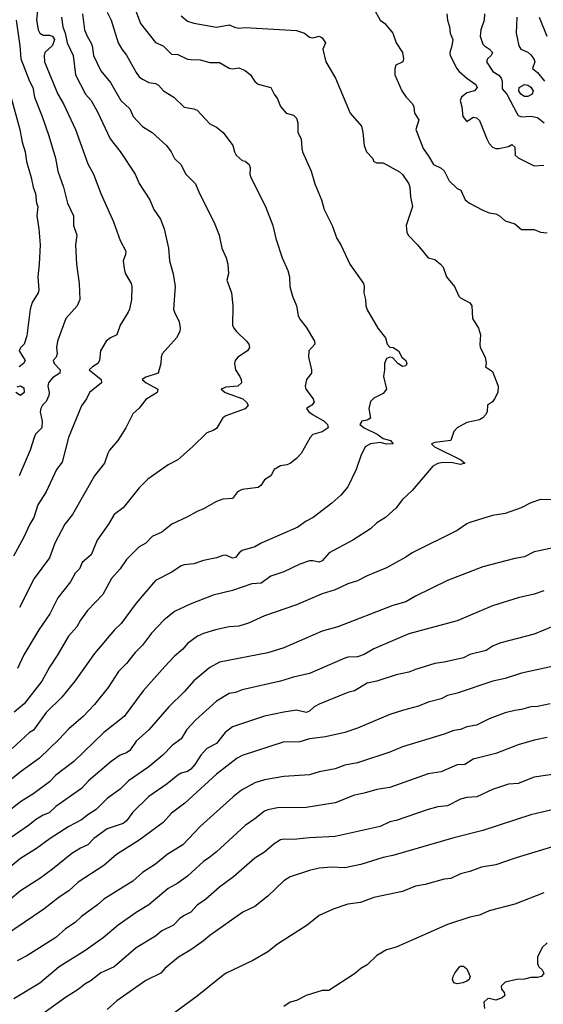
# Model space of a CAD drawing. Header units: metres. Extents: x -46681 to -43747, y -240911 to -237677.
# Tile 641 of 656: x -45228 to -45146, y -239203 to -239050. Entities that reach past the tile are written whole.
import ezdxf

# ---------------------------------------------------------------- set-up
doc = ezdxf.new("R2010")
doc.units = ezdxf.units.M
doc.layers.add('CONTOUR_INDEX', color=1, linetype='Continuous')
doc.layers.add('CONTOUR_INTER', color=3, linetype='Continuous')

msp = doc.modelspace()

# ---------------------------------------------------------------- linework, layer by layer
at = {"layer": 'CONTOUR_INDEX'}
for points, elevation in [([(-45224.92, -239048.02), (-45225.09, -239050.02), (-45224.87, -239051.52), (-45224.58, -239052.02), (-45224.1, -239052.35), (-45223.1, -239052.36), (-45222.6, -239052.5), (-45222.31, -239053.02), (-45222.6, -239053.96), (-45223.81, -239055.02), (-45223.91, -239055.52), (-45223.88, -239056.52), (-45221.78, -239061.52), (-45220.91, -239063.02), (-45219.06, -239067.02), (-45217.1, -239072.41), (-45216.21, -239074.02), (-45215.09, -239077.02), (-45213.1, -239081.45), (-45212.1, -239084.35), (-45211.21, -239086.02), (-45211.25, -239086.52), (-45211.63, -239087.52), (-45211.43, -239089.02), (-45211.27, -239089.52), (-45210.38, -239091.02), (-45210.24, -239091.52), (-45210.34, -239093.52), (-45210.64, -239095.02), (-45210.83, -239095.52), (-45212.08, -239097.52), (-45212.6, -239099.02), (-45213.6, -239099.52), (-45214.28, -239100.02), (-45215.14, -239101.52), (-45215.29, -239103.02), (-45215.54, -239103.52), (-45216.41, -239104.02), (-45216.89, -239104.52), (-45215.03, -239106.02), (-45215, -239106.52), (-45216.87, -239108.02), (-45217.35, -239109.02), (-45218.1, -239110.1), (-45220.13, -239115.02), (-45221.1, -239118.89), (-45222, -239120.02), (-45223.62, -239123.52), (-45224.89, -239125.52), (-45225.53, -239127.52), (-45226.15, -239128.52), (-45227.1, -239130.56), (-45228.71, -239133.52)], 85), ([(-45202.6, -239049.32), (-45201.6, -239050.15), (-45200.6, -239050.46), (-45197.1, -239051.09), (-45195.1, -239050.73), (-45194.1, -239051.16), (-45193.6, -239051.25), (-45192.6, -239051.16), (-45184.6, -239051.64), (-45183.36, -239052.02), (-45182.6, -239052.65), (-45182.1, -239052.78), (-45181.1, -239052.52), (-45180.6, -239052.76), (-45180.12, -239053.52), (-45180.53, -239054.52), (-45180.05, -239056.52), (-45178.57, -239059.02), (-45176.27, -239064.52), (-45174.52, -239066.52), (-45174.28, -239067.52), (-45174.1, -239069.52), (-45173.73, -239070.52), (-45172.78, -239071.52), (-45172.55, -239072.02), (-45172.1, -239072.26), (-45171.1, -239072.26), (-45168.6, -239073.64), (-45168.1, -239074.08), (-45167.15, -239075.52), (-45166.96, -239076.02), (-45166.85, -239077.52), (-45166.55, -239079.02), (-45167.55, -239082.02), (-45167.44, -239083.02), (-45167.24, -239083.52), (-45165.76, -239085.02), (-45164.1, -239087.02), (-45163.1, -239087.28), (-45162.19, -239088.02), (-45161.79, -239088.52), (-45161.27, -239090.02), (-45159.99, -239091.52), (-45159.32, -239093.02), (-45159.1, -239093.25), (-45157.6, -239094.07), (-45157.33, -239094.52), (-45157.2, -239096.52), (-45156.29, -239098.02), (-45155.96, -239099.02), (-45156.09, -239100.52), (-45156.02, -239101.02), (-45155.25, -239102.52), (-45155.09, -239103.52), (-45155.16, -239104.02), (-45154.1, -239104.73), (-45153.19, -239107.02), (-45153.28, -239108.02), (-45153.76, -239109.02), (-45154.1, -239109.47), (-45154.88, -239110.02), (-45154.95, -239111.02), (-45155.16, -239111.52), (-45155.6, -239111.96), (-45156.1, -239112.27), (-45158.1, -239112.69), (-45159.59, -239113.52), (-45160.1, -239114.12), (-45160.6, -239115.52), (-45163.1, -239115.8), (-45163.57, -239116.02), (-45163.12, -239116.52), (-45159.05, -239118.52), (-45158.42, -239119.02), (-45159.1, -239119.26), (-45160.6, -239118.91), (-45162.1, -239118.99), (-45162.6, -239119.11), (-45163.39, -239119.52), (-45166.6, -239123.28), (-45168.1, -239124.69), (-45169.1, -239125.99), (-45170.76, -239127.52), (-45172.1, -239128.32), (-45173.1, -239129.27), (-45175.83, -239131.02), (-45179.55, -239133.02), (-45180.6, -239134.24), (-45181.1, -239134.45), (-45182.1, -239134.25), (-45182.6, -239134.27), (-45184.1, -239134.76), (-45186.6, -239135.96), (-45188.6, -239136.66), (-45190.1, -239137.72), (-45191.6, -239137.85), (-45194.6, -239138.9), (-45197.6, -239139.63), (-45201.19, -239141.02), (-45203.6, -239142.17), (-45205.26, -239143.52), (-45207.19, -239145.52), (-45208.6, -239147.41), (-45209.72, -239148.52), (-45211.1, -239150.28), (-45212.35, -239151.52), (-45213.96, -239154.02), (-45216.1, -239156.64), (-45217.87, -239158.52), (-45220.1, -239160.43), (-45221.6, -239162.07), (-45224.67, -239165.02), (-45227.46, -239167.02), (-45232.6, -239171.07)], 80), ([(-45146.84, -239049.52), (-45145.61, -239052.52)], 75), ([(-45143.6, -239150.49), (-45149.6, -239151.76), (-45152.1, -239152.62), (-45154.04, -239153.02), (-45159.6, -239154.9), (-45161.1, -239155.25), (-45162.1, -239155.78), (-45164.1, -239156.27), (-45165.6, -239156.92), (-45167.98, -239157.52), (-45170.1, -239158.22), (-45175.1, -239160.31), (-45177.1, -239161), (-45180.1, -239161.66), (-45182.6, -239161.99), (-45184.1, -239162.44), (-45186.7, -239162.52), (-45193.1, -239164.59), (-45193.87, -239165.02), (-45197.08, -239167.52), (-45202, -239172.02), (-45204.1, -239173.59), (-45205.38, -239175.02), (-45209.1, -239177.8), (-45212.65, -239180.02), (-45214.6, -239181.75), (-45218.6, -239184.32), (-45220.1, -239185.7), (-45221.6, -239186.65), (-45223.99, -239188.52), (-45230.1, -239192.72)], 75), ([(-45144.1, -239178.6), (-45150.41, -239180.52), (-45153.6, -239181.61), (-45155.8, -239182.02), (-45157.6, -239182.68), (-45159.1, -239183.01), (-45160.6, -239183.77), (-45161.6, -239183.86), (-45164.6, -239184.69), (-45166.1, -239184.97), (-45168.1, -239185.79), (-45172.6, -239186.73), (-45174.65, -239187.52), (-45176.6, -239187.75), (-45178.89, -239188.52), (-45181.08, -239189.52), (-45182.94, -239191.02), (-45187.6, -239193.97), (-45189.1, -239195.19), (-45191.43, -239196.52), (-45195.55, -239198.52), (-45196.1, -239198.89), (-45200.1, -239202.12), (-45203.6, -239204.69)], 70)]:
    msp.add_lwpolyline(points, dxfattribs=dict(at, elevation=elevation))
at = {"layer": 'CONTOUR_INTER'}
for points, elevation in [([(-45209.6, -239048.7), (-45208.91, -239050.52), (-45206.6, -239053.51), (-45205.37, -239054.02), (-45204.1, -239055.29), (-45203.1, -239055.36), (-45201.6, -239056.06), (-45201.1, -239056.16), (-45199.6, -239056.18), (-45198.1, -239056.6), (-45196.6, -239056.6), (-45195.1, -239057.47), (-45194.6, -239057.58), (-45193.6, -239057.45), (-45192.6, -239057.83), (-45191.77, -239058.52), (-45191.1, -239059.58), (-45190.6, -239059.97), (-45188.6, -239060.48), (-45188.1, -239061.52), (-45187.6, -239062.24), (-45187.1, -239063.44), (-45186.22, -239064.52), (-45185.1, -239064.81), (-45184.6, -239065.28), (-45184.39, -239066.02), (-45184.4, -239067.52), (-45183.88, -239068.52), (-45183.81, -239070.02), (-45183.66, -239070.52), (-45182.34, -239073.52), (-45181.74, -239075.52), (-45180.74, -239078.02), (-45180.33, -239079.52), (-45179.07, -239082.02), (-45178.34, -239084.02), (-45177.69, -239085.02), (-45176.31, -239088.02), (-45174.17, -239091.02), (-45174.08, -239091.52), (-45174.14, -239092.52), (-45173.88, -239093.52), (-45173.82, -239094.52), (-45173.6, -239095.12), (-45171.93, -239098.02), (-45170.74, -239099.52), (-45170.5, -239100.52), (-45170.1, -239100.94), (-45169.55, -239101.02), (-45168.72, -239101.52), (-45168.22, -239102.52), (-45167.6, -239103.06), (-45167.42, -239103.52), (-45167.6, -239103.87), (-45168.1, -239103.99), (-45168.82, -239103.52), (-45169.6, -239102.65), (-45170.1, -239102.54), (-45170.6, -239102.73), (-45170.93, -239103.52), (-45170.91, -239104.52), (-45171.06, -239105.52), (-45170.62, -239107.52), (-45171.1, -239108.18), (-45172.6, -239108.93), (-45173.1, -239109.42), (-45173.35, -239110.52), (-45173.07, -239112.02), (-45173.6, -239112.32), (-45174.42, -239112.52), (-45174.77, -239113.02), (-45174.1, -239113.54), (-45172.05, -239114.52), (-45171.1, -239115.21), (-45169.99, -239115.52), (-45169.56, -239116.02), (-45170.6, -239116.06), (-45171.6, -239115.81), (-45173.1, -239116.05), (-45173.95, -239116.52), (-45174.6, -239117.91), (-45175.31, -239120.02), (-45176.6, -239122.75), (-45177.71, -239124.02), (-45179.1, -239125.26), (-45182.04, -239127.52), (-45183.1, -239128.09), (-45184.4, -239129.02), (-45190.1, -239131.51), (-45191.1, -239132.08), (-45193.1, -239132.64), (-45193.56, -239133.02), (-45194.1, -239133.74), (-45194.6, -239133.83), (-45195.6, -239133.4), (-45196.1, -239133.45), (-45197.1, -239133.81), (-45199.1, -239134.2), (-45200.6, -239134.72), (-45202.1, -239134.9), (-45202.6, -239135.06), (-45204.01, -239136.02), (-45206.6, -239137.3), (-45209.6, -239140.85), (-45211.94, -239144.02), (-45212.98, -239145.02), (-45216.1, -239148.7), (-45219.12, -239153.02), (-45221.17, -239155.52), (-45223.6, -239157.9), (-45225.6, -239160.64), (-45226.22, -239161.02), (-45228.92, -239163.52)], 81), ([(-45214.1, -239048.74), (-45213.5, -239050.02), (-45212.39, -239053.52), (-45211.83, -239054.52), (-45211.1, -239055.44), (-45209.6, -239058.15), (-45209.1, -239058.82), (-45208.6, -239059.21), (-45207.6, -239059.7), (-45206.6, -239059.9), (-45206.1, -239060.15), (-45205.33, -239061.02), (-45203.71, -239062.02), (-45202.1, -239063.57), (-45200.6, -239063.81), (-45200.08, -239064.02), (-45198.1, -239066.15), (-45197.1, -239066.7), (-45196.05, -239067.52), (-45194.54, -239069.52), (-45194.3, -239070.52), (-45194.02, -239071.02), (-45193.1, -239071.87), (-45192.6, -239071.97), (-45192, -239072.52), (-45191.83, -239073.02), (-45191.88, -239074.02), (-45191.73, -239074.52), (-45189.47, -239079.02), (-45188.31, -239082.02), (-45187.86, -239084.02), (-45186.86, -239087.02), (-45185.98, -239089.02), (-45185.69, -239090.02), (-45185.64, -239091.52), (-45185.23, -239093.02), (-45184.64, -239094.52), (-45184.36, -239096.02), (-45184.1, -239096.59), (-45183.1, -239097.85), (-45181.83, -239100.02), (-45181.79, -239100.52), (-45182.71, -239101.52), (-45182.77, -239102.52), (-45182.27, -239104.52), (-45182.3, -239105.02), (-45183.04, -239106.02), (-45183.25, -239107.02), (-45183.17, -239107.52), (-45182, -239109.02), (-45181.85, -239109.52), (-45182.21, -239110.02), (-45183.06, -239110.52), (-45182.71, -239111.02), (-45182.04, -239111.52), (-45180.32, -239112.52), (-45179.78, -239113.02), (-45179.69, -239113.52), (-45180.6, -239114.16), (-45182.1, -239114.59), (-45182.48, -239115.02), (-45183.91, -239117.52), (-45184.6, -239118.32), (-45185.6, -239119.07), (-45186.1, -239119.3), (-45187.1, -239119.46), (-45188.09, -239120.02), (-45188.62, -239121.02), (-45189.6, -239121.64), (-45190.19, -239122.52), (-45190.6, -239122.83), (-45193.1, -239123.16), (-45193.81, -239123.52), (-45194.6, -239124.53), (-45196.1, -239124.63), (-45197.09, -239125.02), (-45199.1, -239126.18), (-45200.1, -239126.56), (-45201.6, -239127.41), (-45204.01, -239128.52), (-45205.6, -239129.78), (-45207.1, -239130.46), (-45208.08, -239131.52), (-45209.1, -239132.08), (-45211.1, -239134.03), (-45212.1, -239135.5), (-45213.42, -239137.02), (-45214.8, -239139.52), (-45217.15, -239142.02), (-45218.27, -239143.52), (-45218.85, -239144.52), (-45220.12, -239146.02), (-45221.87, -239149.02), (-45223.1, -239150.83), (-45224.26, -239153.02), (-45227.02, -239156.52), (-45228.6, -239157.82)], 82), ([(-45217.93, -239049.02), (-45217.63, -239051.52), (-45217.24, -239052.52), (-45216.6, -239053.59), (-45216.43, -239054.02), (-45216.22, -239055.52), (-45215.1, -239057.89), (-45213.6, -239059.71), (-45212, -239062.52), (-45210.6, -239063.83), (-45210.07, -239065.02), (-45208.6, -239066.57), (-45207.1, -239067.49), (-45204.87, -239069.52), (-45204.12, -239070.52), (-45203.6, -239071.58), (-45202.62, -239072.52), (-45201.83, -239074.02), (-45200.33, -239075.52), (-45199.75, -239077.02), (-45197.45, -239081.52), (-45196.66, -239083.52), (-45196.25, -239085.52), (-45195.56, -239087.02), (-45195.32, -239088.02), (-45195.21, -239089.52), (-45195.47, -239090.52), (-45194.73, -239092.52), (-45194.52, -239094.52), (-45194.61, -239097.52), (-45194.39, -239098.02), (-45193.97, -239098.52), (-45192.43, -239100.02), (-45192.06, -239100.52), (-45191.96, -239101.02), (-45192.27, -239101.52), (-45193.77, -239102.52), (-45194.18, -239103.02), (-45194.3, -239103.52), (-45194.14, -239104.52), (-45193.46, -239105.52), (-45193.22, -239106.02), (-45193.17, -239106.52), (-45193.76, -239107.02), (-45195.6, -239107.22), (-45196.34, -239107.52), (-45195.74, -239108.02), (-45193, -239109.02), (-45192.41, -239109.52), (-45192.13, -239110.02), (-45192.6, -239110.58), (-45195.6, -239111.67), (-45196.1, -239111.97), (-45197.1, -239113.62), (-45197.6, -239113.96), (-45198.6, -239114.32), (-45200.82, -239116.52), (-45203.08, -239118.52), (-45204.6, -239119.28), (-45207.76, -239121.52), (-45209.1, -239122.87), (-45211.6, -239126.02), (-45213.01, -239127.02), (-45213.88, -239128.52), (-45215.66, -239131.02), (-45216.6, -239133.32), (-45218.01, -239134.52), (-45218.4, -239135.52), (-45219.1, -239136.19), (-45219.84, -239137.52), (-45221.77, -239140.02), (-45223.04, -239142.52), (-45224.76, -239145.02), (-45227.1, -239148.91), (-45228.07, -239151.02)], 83), ([(-45221.2, -239049.52), (-45221.02, -239051.02), (-45220.67, -239052.02), (-45220.36, -239053.52), (-45219.42, -239055.52), (-45219.02, -239058.52), (-45217.46, -239061.52), (-45216.62, -239062.52), (-45215.6, -239064.29), (-45213.63, -239068.52), (-45212.1, -239070.49), (-45209.74, -239074.02), (-45209.1, -239075.44), (-45207.48, -239078.02), (-45206.82, -239079.52), (-45205.81, -239081.02), (-45205.24, -239082.52), (-45204.54, -239085.52), (-45204.42, -239087.52), (-45203.84, -239089.52), (-45203.52, -239091.52), (-45203.78, -239095.02), (-45203.64, -239095.52), (-45202.87, -239097.02), (-45202.72, -239098.02), (-45202.78, -239098.52), (-45203.29, -239099.52), (-45205.55, -239102.02), (-45205.7, -239102.52), (-45205.74, -239103.52), (-45206.14, -239105.02), (-45208.1, -239105.65), (-45208.65, -239106.02), (-45208.02, -239106.52), (-45206.22, -239107.52), (-45206.31, -239108.02), (-45208.1, -239109.1), (-45209.1, -239110.47), (-45210.1, -239111.35), (-45211.21, -239113.52), (-45212.45, -239115.52), (-45213.72, -239117.02), (-45214.02, -239117.52), (-45214.53, -239119.02), (-45216.07, -239121.02), (-45219.52, -239127.02), (-45220.69, -239128.52), (-45222.28, -239131.52), (-45223.1, -239133.79), (-45225.46, -239137.02), (-45227.77, -239141.52)], 84), ([(-45172.6, -239048.24), (-45171.6, -239050.03), (-45170.84, -239050.52), (-45169.6, -239052.02), (-45169.1, -239053.55), (-45168.12, -239055.02), (-45167.95, -239056.02), (-45168.05, -239056.52), (-45169.13, -239057.02), (-45169.33, -239057.52), (-45169.3, -239058.52), (-45168.21, -239061.02), (-45167.52, -239062.02), (-45166.57, -239063.02), (-45166.34, -239063.52), (-45166.26, -239064.52), (-45165.55, -239065.52), (-45166.03, -239067.02), (-45164.87, -239070.02), (-45164.1, -239071.07), (-45163.3, -239072.52), (-45162.1, -239073.09), (-45161.6, -239073.51), (-45160.86, -239075.02), (-45159.6, -239076.26), (-45159.01, -239076.52), (-45158.35, -239078.02), (-45157.66, -239078.52), (-45155.6, -239079.63), (-45154.6, -239080.05), (-45153.6, -239080.21), (-45153, -239080.52), (-45152.1, -239081.29), (-45150.6, -239081.72), (-45149.6, -239082.63), (-45147.6, -239082.63), (-45146.6, -239083.05), (-45145.6, -239083.17)], 79), ([(-45161.23, -239049.02), (-45161.11, -239050.02), (-45160.77, -239051.02), (-45160.71, -239052.02), (-45160.29, -239053.02), (-45160.41, -239054.02), (-45160.72, -239055.02), (-45160.68, -239055.52), (-45159.66, -239057.52), (-45159.28, -239058.02), (-45158.1, -239059.06), (-45156.69, -239060.02), (-45156.48, -239060.52), (-45156.92, -239061.02), (-45158.1, -239061.35), (-45158.94, -239062.02), (-45159.11, -239062.52), (-45158.88, -239063.52), (-45158.73, -239065.02), (-45158.1, -239065.8), (-45157.1, -239065.12), (-45156.6, -239065.25), (-45156.1, -239065.63), (-45155, -239068.52), (-45154.6, -239069.24), (-45154.1, -239069.79), (-45153.6, -239070.03), (-45153.1, -239070.01), (-45151.6, -239069.68), (-45151.1, -239069.36), (-45150.6, -239069.79), (-45150.57, -239071.02), (-45150.1, -239071.45), (-45147.6, -239072.73), (-45146.1, -239072.59)], 78), ([(-45155.33, -239049.02), (-45155.38, -239050.02), (-45155.9, -239051.52), (-45155.99, -239052.52), (-45155.6, -239053.73), (-45155.35, -239054.02), (-45154.54, -239054.52), (-45154.09, -239055.02), (-45154.28, -239055.52), (-45154.89, -239056.02), (-45155.05, -239056.52), (-45154.02, -239058.02), (-45153.1, -239058.6), (-45152.75, -239059.02), (-45152.59, -239059.52), (-45152.6, -239060.72), (-45151.87, -239061.52), (-45150.33, -239064.52), (-45150.1, -239064.86), (-45149.6, -239065.07), (-45148.1, -239064.96), (-45147.1, -239065.17), (-45146.07, -239066.02)], 77), ([(-45150.33, -239049.52), (-45150.4, -239052.02), (-45149.97, -239054.02), (-45149.69, -239054.52), (-45148.6, -239054.99), (-45148.1, -239055.42), (-45147.66, -239056.02), (-45147.51, -239056.52), (-45147.84, -239057.52), (-45147.1, -239058.15), (-45145.98, -239059.52)], 76), ([(-45228.29, -239050.02), (-45227.69, -239054.02), (-45227.53, -239056.02), (-45226.21, -239059.52), (-45225.66, -239060.52), (-45225.42, -239062.02), (-45224.21, -239065.02), (-45223.2, -239068.02), (-45222.17, -239071.52), (-45221.79, -239073.52), (-45220.92, -239076.02), (-45220.26, -239078.52), (-45219.36, -239080.52), (-45219.33, -239082.02), (-45218.85, -239083.52), (-45219.03, -239085.02), (-45218.89, -239088.02), (-45218.48, -239091.02), (-45218.38, -239093.52), (-45218.76, -239094.52), (-45220.56, -239096.52), (-45221.84, -239100.02), (-45221.98, -239101.02), (-45221.88, -239102.02), (-45222.04, -239102.52), (-45222.54, -239103.02), (-45222.35, -239103.52), (-45221.41, -239104.52), (-45221.48, -239105.02), (-45222.6, -239105.74), (-45223.23, -239106.52), (-45223.35, -239107.02), (-45223.13, -239108.02), (-45223.17, -239108.52), (-45223.6, -239109.44), (-45224.2, -239110.02), (-45224.46, -239110.52), (-45224.52, -239111.02), (-45224.21, -239112.52), (-45224.27, -239113.52), (-45225.25, -239114.52), (-45225.5, -239115.02), (-45226.11, -239117.02), (-45227.82, -239121.02)], 86), ([(-45149.13, -239060.02), (-45148.6, -239060.11), (-45148.1, -239060.44), (-45147.77, -239061.02), (-45147.92, -239061.52), (-45148.6, -239061.9), (-45149.1, -239061.89), (-45149.66, -239061.52), (-45150.01, -239061.02), (-45149.93, -239060.52), (-45149.13, -239060.02)], 77), ([(-45229.21, -239061.52), (-45227.72, -239067.02), (-45227.36, -239069.02), (-45226.9, -239070.52), (-45226.66, -239072.02), (-45225.93, -239074.52), (-45225.64, -239076.02), (-45225.29, -239077.02), (-45225.11, -239078.52), (-45224.91, -239079.02), (-45225.07, -239080.52), (-45224.75, -239082.52), (-45224.54, -239085.02), (-45224.68, -239088.02), (-45224.91, -239090.02), (-45224.73, -239092.02), (-45224.83, -239092.52), (-45225.77, -239094.02), (-45226.12, -239095.02), (-45226.6, -239099.2), (-45227.05, -239100.52), (-45227.6, -239101.07), (-45227.82, -239101.52), (-45226.9, -239103.02), (-45227.12, -239103.52), (-45227.8, -239104.02)], 87), ([(-45228.1, -239107.12), (-45227.6, -239107), (-45227.1, -239107.28), (-45227.01, -239108.02), (-45227.6, -239108.48), (-45228.35, -239108.02)], 87), ([(-45144.6, -239124.77), (-45146.6, -239124.72), (-45148.1, -239125.23), (-45149.63, -239126.02), (-45152.1, -239126.9), (-45154.1, -239127.18), (-45157.6, -239128.27), (-45158.1, -239128.49), (-45159.6, -239129.53), (-45166.6, -239133), (-45167.6, -239133.68), (-45170.6, -239135.36), (-45173.6, -239136.61), (-45175.1, -239137.4), (-45176.6, -239137.85), (-45178.6, -239138.8), (-45180.6, -239139.39), (-45184.6, -239141.12), (-45189.6, -239142.85), (-45192.1, -239143.95), (-45193.6, -239144.45), (-45195.1, -239144.54), (-45197.21, -239145.02), (-45199.1, -239145.6), (-45200.05, -239146.02), (-45201.6, -239147.16), (-45202.31, -239148.02), (-45203.6, -239149.11), (-45205.1, -239150.74), (-45208.52, -239154.52), (-45211.45, -239158.52), (-45214.6, -239161.02), (-45219.32, -239165.52), (-45222.1, -239167.68), (-45223.1, -239168.7), (-45225.53, -239170.52), (-45227.6, -239171.81), (-45229.6, -239173.37)], 79), ([(-45142.6, -239131.81), (-45147.1, -239132.74), (-45147.6, -239132.86), (-45149.1, -239133.63), (-45150.6, -239133.88), (-45155.6, -239135.19), (-45161.1, -239137.3), (-45166.1, -239139.75), (-45167.6, -239140.64), (-45169.6, -239141.22), (-45178.17, -239144.52), (-45180.6, -239145.24), (-45186.6, -239147.83), (-45189.1, -239148.61), (-45196.6, -239150.06), (-45198.1, -239150.89), (-45200.6, -239152.98), (-45202.1, -239154.65), (-45204.52, -239157.02), (-45207.6, -239160.6), (-45209.6, -239162.35), (-45210.6, -239163.83), (-45211.1, -239164.16), (-45212.1, -239164.53), (-45213.49, -239165.52), (-45217.01, -239168.52), (-45218.1, -239169.76), (-45222.1, -239172.53), (-45223.15, -239173.52), (-45224.1, -239173.91), (-45225.12, -239174.52), (-45226.38, -239175.52), (-45236.1, -239182.18)], 78), ([(-45146.1, -239138.92), (-45147.6, -239139.43), (-45150.1, -239140.04), (-45154.1, -239141.27), (-45159.6, -239143.61), (-45167.1, -239145.66), (-45172.6, -239147.97), (-45174.1, -239148.88), (-45175.1, -239149.21), (-45176.6, -239149.25), (-45177.1, -239149.41), (-45182.6, -239151.84), (-45185.1, -239152.4), (-45187.1, -239153.01), (-45193.1, -239154.36), (-45194.1, -239154.78), (-45195.1, -239154.93), (-45197.1, -239156.14), (-45200.32, -239159.02), (-45201.72, -239160.52), (-45202.6, -239162.02), (-45203.99, -239163.02), (-45205.42, -239164.52), (-45207.6, -239166.37), (-45210.8, -239168.52), (-45212.1, -239169.82), (-45214.1, -239171.28), (-45215.8, -239173.02), (-45217.1, -239173.82), (-45218.1, -239174.64), (-45220.1, -239175.66), (-45222.99, -239177.52), (-45225.1, -239179.11), (-45227.6, -239180.65), (-45232.1, -239184.33)], 77), ([(-45144.6, -239144.42), (-45147.6, -239145.69), (-45152.77, -239147.02), (-45154.01, -239147.52), (-45155.1, -239148.21), (-45157.6, -239148.84), (-45158.6, -239149.36), (-45161.6, -239150.07), (-45163.1, -239150.28), (-45166.1, -239151.2), (-45167.1, -239151.62), (-45169.1, -239152.03), (-45172.1, -239153.02), (-45173.6, -239153.3), (-45175.6, -239154.5), (-45176.6, -239154.78), (-45181.1, -239156.57), (-45181.85, -239157.02), (-45182.6, -239157.68), (-45183.1, -239157.9), (-45184.6, -239157.54), (-45186.6, -239157.82), (-45189.6, -239158.44), (-45194.6, -239160.11), (-45195.74, -239161.02), (-45197.1, -239162.73), (-45198.6, -239163.49), (-45199.5, -239164.52), (-45200.44, -239166.02), (-45201.1, -239166.72), (-45201.6, -239167.07), (-45202.6, -239167.35), (-45203.1, -239167.66), (-45204.75, -239169.02), (-45207.6, -239170.98), (-45210.1, -239173.45), (-45211.1, -239174.76), (-45211.6, -239175.18), (-45214.1, -239176.04), (-45216.16, -239177.52), (-45217.1, -239178.52), (-45218.28, -239179.02), (-45219.6, -239179.89), (-45222.6, -239182.31), (-45224.6, -239183.76), (-45227.6, -239185.68), (-45229.19, -239187.02)], 76), ([(-45145.1, -239156.56), (-45147.1, -239156.97), (-45148.14, -239157.02), (-45149.6, -239157.44), (-45150.6, -239157.57), (-45152.1, -239157.97), (-45154.6, -239158.9), (-45156.6, -239159.85), (-45158.1, -239160.11), (-45159.1, -239160.54), (-45160.1, -239160.71), (-45161.6, -239161.29), (-45168.1, -239163.24), (-45170.1, -239164.08), (-45175.1, -239165.75), (-45177.1, -239166.09), (-45178.6, -239166.67), (-45181.1, -239167.15), (-45182.6, -239167.61), (-45186.6, -239167.88), (-45189.6, -239168.37), (-45191.1, -239168.85), (-45193.16, -239170.02), (-45194.5, -239171.02), (-45199.6, -239175.66), (-45202.34, -239178.52), (-45204.78, -239180.02), (-45206.6, -239181.55), (-45208.6, -239182.85), (-45210.1, -239184.17), (-45214.6, -239187), (-45215.6, -239187.89), (-45218.1, -239189.7), (-45219.1, -239190.62), (-45220.6, -239191.62), (-45222.1, -239192.96), (-45226.6, -239195.79), (-45228.1, -239196.57)], 74), ([(-45145.6, -239161.81), (-45147.6, -239162.19), (-45150.1, -239162.93), (-45153.6, -239164.29), (-45157.1, -239165.14), (-45158.39, -239166.02), (-45159.6, -239166.07), (-45162.1, -239167.12), (-45164.1, -239167.47), (-45170.1, -239169.59), (-45172.1, -239169.88), (-45174.1, -239170.49), (-45175.6, -239170.75), (-45178.6, -239171.95), (-45183.1, -239172.7), (-45187.6, -239172.77), (-45189.1, -239173.04), (-45189.6, -239173.25), (-45191.1, -239174.48), (-45192.6, -239175.48), (-45197.1, -239179.6), (-45198.1, -239180.45), (-45199.1, -239181.09), (-45201.6, -239183.4), (-45203.1, -239184.48), (-45204.6, -239185.34), (-45207.6, -239187.88), (-45209.6, -239189.04), (-45212.38, -239191.02), (-45214.74, -239193.02), (-45217.61, -239195.02), (-45221.56, -239197.52), (-45224.6, -239200.06), (-45228.66, -239202.52)], 73), ([(-45141.6, -239167.11), (-45147.6, -239167.95), (-45150.1, -239168.96), (-45151.6, -239169.08), (-45154.1, -239169.91), (-45156.52, -239171.02), (-45158.1, -239171.14), (-45159.1, -239171.39), (-45161.1, -239172.42), (-45162.6, -239172.6), (-45164.1, -239173.02), (-45169.1, -239174.73), (-45170.1, -239174.94), (-45171.6, -239175.64), (-45178.6, -239177.24), (-45182.6, -239177.43), (-45185.1, -239177.68), (-45186.6, -239177.64), (-45187.1, -239177.75), (-45188.1, -239178.34), (-45189.6, -239179.67), (-45191.1, -239180.61), (-45194.45, -239183.52), (-45196.6, -239185.13), (-45198.77, -239187.02), (-45200.1, -239187.94), (-45201.1, -239189), (-45202.1, -239189.51), (-45202.77, -239190.02), (-45203.76, -239191.02), (-45205.6, -239191.92), (-45206.6, -239192.76), (-45209.6, -239194.58), (-45213.02, -239197.52), (-45215.1, -239198.48), (-45216.6, -239199.68), (-45217.6, -239200.22), (-45218.6, -239201.06), (-45220.6, -239202.28), (-45225.06, -239205.52)], 72), ([(-45144.6, -239173.01), (-45148.1, -239173.86), (-45155.6, -239176.27), (-45160.1, -239177.44), (-45169.6, -239180.19), (-45171.1, -239180.5), (-45174.6, -239181.59), (-45177.1, -239182.08), (-45179.1, -239182.01), (-45181.1, -239182.17), (-45182.6, -239182.52), (-45185.6, -239183.51), (-45186.6, -239184.12), (-45189.1, -239186.52), (-45191.1, -239188.1), (-45192.99, -239189.02), (-45198.1, -239192.62), (-45199.1, -239193.49), (-45201.1, -239194.88), (-45203, -239196.02), (-45205.1, -239197.81), (-45205.75, -239198.52), (-45208.1, -239199.65), (-45212.6, -239202.81), (-45214.1, -239204.19)], 71), ([(-45146.1, -239185.98), (-45150.6, -239187.77), (-45154.6, -239188.8), (-45156.1, -239189.49), (-45157.6, -239189.8), (-45161.1, -239190.94), (-45169.1, -239194.44), (-45170.6, -239194.89), (-45172.1, -239195.74), (-45173.6, -239197.21), (-45174.6, -239197.77), (-45175.6, -239198.61), (-45179.6, -239201.23), (-45180.6, -239201.2), (-45183.1, -239201.98), (-45184.6, -239202.76), (-45185.61, -239203.02), (-45186.6, -239203.7)], 69), ([(-45145.6, -239193.77), (-45146.37, -239194.52), (-45147.07, -239196.02), (-45147.07, -239197.02), (-45146.87, -239197.52), (-45146.37, -239198.02), (-45146.1, -239198.52), (-45146.48, -239199.02), (-45147.1, -239199.21), (-45148.1, -239199.19), (-45149.1, -239199.43), (-45150.32, -239199.52), (-45152.1, -239199.93), (-45152.75, -239200.52), (-45152.71, -239201.02), (-45152.28, -239201.52), (-45152.19, -239202.02), (-45152.6, -239202.38), (-45153.6, -239202.71), (-45154.6, -239202.44), (-45154.88, -239202.52), (-45155.45, -239203.02), (-45155.34, -239204.02)], 68), ([(-45159.24, -239197.52), (-45159.1, -239197.41), (-45158.6, -239197.43), (-45158.1, -239197.82), (-45157.55, -239199.02), (-45157.73, -239199.52), (-45158.1, -239199.74), (-45158.7, -239200.02), (-45159.6, -239200.2), (-45160.13, -239200.02), (-45160.33, -239199.52), (-45160.24, -239199.02), (-45159.97, -239198.52), (-45159.24, -239197.52)], 69)]:
    msp.add_lwpolyline(points, dxfattribs=dict(at, elevation=elevation))

doc.saveas('drawing.dxf')
